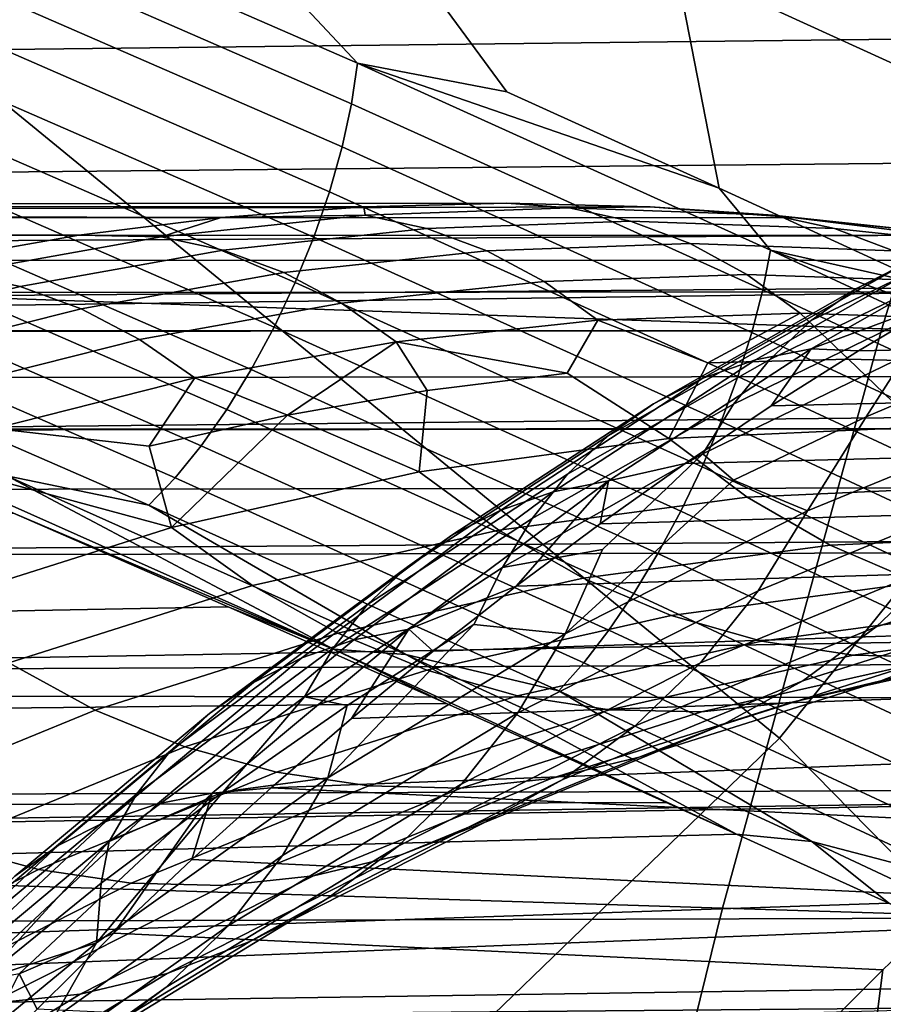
# Model space of a CAD drawing. Header units: metres. Extents: x -240 to 45, y -77 to 27.
# Tile 516 of 656: x -173.456 to -172.721, y 5.167 to 6.006. Entities that reach past the tile are written whole.
import ezdxf

# ---------------------------------------------------------------- set-up
doc = ezdxf.new("R2010")
doc.units = ezdxf.units.M
doc.layers.add('solid_102011X2', color=7, linetype='CONTINUOUS')

msp = doc.modelspace()

# ---------------------------------------------------------------- linework, layer by layer
at = {"layer": 'solid_102011X2'}
for points in [[(-173.549316, 6.000728, 310.536041), (-174.583542, 6.621001, 309.546204), (-173.413849, 6.550897, 311.131958)], [(-172.809128, 5.394247, 311.157349), (-173.549316, 6.000728, 310.536041), (-173.413849, 6.550897, 311.131958), (-172.371552, 5.93741, 312.109619)], [(-172.371552, 5.93741, 312.109619), (-173.413849, 6.550897, 311.131958), (-172.230423, 6.481959, 312.697357)], [(-172.574097, 6.227778, 348.626556), (-174.420395, 6.297403, 347.285919), (-174.572342, 5.807244, 347.467682), (-172.721893, 5.743034, 348.808289)], [(-170.713287, 6.159071, 349.942657), (-172.574097, 6.227778, 348.626556), (-172.721893, 5.743034, 348.808289), (-170.856995, 5.679673, 350.124329)], [(-172.662842, 6.123442, 298.320465), (-172.561081, 5.900157, 298.174957), (-172.897629, 6.053686, 298.052612), (-172.851089, 6.214322, 298.255981)], [(-173.041351, 5.944997, 297.825165), (-173.230988, 6.202925, 297.909576), (-172.897629, 6.053686, 298.052612), (-172.860474, 5.862925, 297.898285)], [(-173.168655, 5.969347, 297.743347), (-173.220581, 6.024965, 297.746002), (-173.230988, 6.202925, 297.909576), (-173.041351, 5.944997, 297.825165)], [(-173.173645, 5.934735, 297.720276), (-173.517883, 6.084863, 297.552673), (-173.514511, 6.120168, 297.574982), (-173.168655, 5.969347, 297.743347)], [(-173.168655, 5.969347, 297.743347), (-173.514511, 6.120168, 297.574982), (-173.220581, 6.024965, 297.746002)], [(-172.521652, 6.097496, 298.815002), (-178.837616, 6.011714, 302.762482), (-178.734436, 5.920009, 302.8573), (-172.31665, 5.994461, 298.874268)], [(-173.18161, 5.898006, 297.701752), (-173.524475, 6.047533, 297.534821), (-173.517883, 6.084863, 297.552673), (-173.173645, 5.934735, 297.720276)], [(-172.860474, 5.862925, 297.898285), (-172.897629, 6.053686, 298.052612), (-172.561081, 5.900157, 298.174957), (-172.678253, 5.779045, 297.965149)], [(-173.192429, 5.859878, 297.688141), (-173.534149, 6.008907, 297.52179), (-173.524475, 6.047533, 297.534821), (-173.18161, 5.898006, 297.701752)], [(-173.205872, 5.821093, 297.679749), (-173.546707, 5.969738, 297.513794), (-173.534149, 6.008907, 297.52179), (-173.192429, 5.859878, 297.688141)], [(-173.380569, 4.842184, 310.046204), (-173.972977, 5.451769, 309.578003), (-173.549316, 6.000728, 310.536041), (-172.809128, 5.394247, 311.157349)], [(-172.31665, 5.994461, 298.874268), (-178.734436, 5.920009, 302.8573), (-178.632172, 5.826201, 302.950134), (-172.109497, 5.889991, 298.926666)], [(-173.221664, 5.782407, 297.676697), (-173.56189, 5.930789, 297.511047), (-173.546707, 5.969738, 297.513794), (-173.205872, 5.821093, 297.679749)], [(-172.823196, 5.776184, 297.864929), (-173.173645, 5.934735, 297.720276), (-173.168655, 5.969347, 297.743347), (-172.816635, 5.810137, 297.88858)], [(-173.168655, 5.969347, 297.743347), (-173.041351, 5.944997, 297.825165), (-172.860474, 5.862925, 297.898285)], [(-172.816635, 5.810137, 297.88858), (-173.168655, 5.969347, 297.743347), (-172.860474, 5.862925, 297.898285)], [(-172.83255, 5.740024, 297.845947), (-173.18161, 5.898006, 297.701752), (-173.173645, 5.934735, 297.720276), (-172.823196, 5.776184, 297.864929)], [(-172.217361, 4.791349, 311.614197), (-172.809128, 5.394247, 311.157349), (-172.371552, 5.93741, 312.109619), (-171.631607, 5.33765, 312.716064)], [(-173.239517, 5.744576, 297.679047), (-173.579437, 5.892822, 297.51355), (-173.56189, 5.930789, 297.511047), (-173.221664, 5.782407, 297.676697)], [(-172.109497, 5.889991, 298.926666), (-178.632172, 5.826201, 302.950134), (-178.531067, 5.730503, 303.040802), (-171.900177, 5.784288, 298.972198)], [(-173.259094, 5.708338, 297.686768), (-173.598984, 5.856575, 297.521271), (-173.579437, 5.892822, 297.51355), (-173.239517, 5.744576, 297.679047)], [(-172.844467, 5.702363, 297.83197), (-173.192429, 5.859878, 297.688141), (-173.18161, 5.898006, 297.701752), (-172.83255, 5.740024, 297.845947)], [(-172.524429, 5.884991, 289.952209), (-172.700333, 5.799614, 289.659454), (-172.742828, 5.777702, 289.691895), (-172.567352, 5.862864, 289.983917)], [(-173.279984, 5.674399, 297.699707), (-173.620163, 5.822758, 297.534058), (-173.598984, 5.856575, 297.521271), (-173.259094, 5.708338, 297.686768)], [(-172.858749, 5.663936, 297.823303), (-173.205872, 5.821093, 297.679749), (-173.192429, 5.859878, 297.688141), (-172.844467, 5.702363, 297.83197)], [(-172.816635, 5.810137, 297.88858), (-172.860474, 5.862925, 297.898285), (-172.678253, 5.779045, 297.965149)], [(-172.567352, 5.862864, 289.983917), (-172.742828, 5.777702, 289.691895), (-172.781967, 5.750019, 289.724152), (-172.607056, 5.83491, 290.015259)], [(-176.822205, 5.85, 294.976166), (-173.163132, 5.846958, 292.501465), (-173.28479, 5.837852, 292.299011), (-176.945419, 5.846892, 294.771118)], [(-176.699005, 5.846892, 295.181213), (-173.041245, 5.85, 292.704346), (-173.163132, 5.846958, 292.501465), (-176.822205, 5.85, 294.976166)], [(-176.579468, 5.837932, 295.380157), (-172.919342, 5.846958, 292.907196), (-173.041245, 5.85, 292.704346), (-176.699005, 5.846892, 295.181213)], [(-172.988297, 5.846169, 292.672516), (-173.16214, 5.839982, 292.383209), (-173.163132, 5.846958, 292.501465), (-173.041245, 5.85, 292.704346)], [(-172.988297, 5.846169, 292.672516), (-173.041245, 5.85, 292.704346), (-172.919342, 5.846958, 292.907196)], [(-177.064224, 5.838004, 294.573395), (-176.945419, 5.846892, 294.771118), (-173.28479, 5.837852, 292.299011)], [(-176.576035, 5.837588, 295.385864), (-172.797684, 5.837851, 293.10968), (-172.919342, 5.846958, 292.907196), (-176.579468, 5.837932, 295.380157)], [(-173.33577, 5.82141, 292.094208), (-173.28479, 5.837852, 292.299011), (-173.16214, 5.839982, 292.383209)], [(-173.33577, 5.82141, 292.094208), (-173.16214, 5.839982, 292.383209), (-173.109528, 5.828481, 292.352081), (-173.282944, 5.809931, 292.063446)], [(-173.16214, 5.839982, 292.383209), (-173.28479, 5.837852, 292.299011), (-173.163132, 5.846958, 292.501465)], [(-173.16214, 5.839982, 292.383209), (-172.988297, 5.846169, 292.672516), (-172.935898, 5.83466, 292.641022), (-173.109528, 5.828481, 292.352081)], [(-172.814453, 5.839982, 292.961853), (-172.988297, 5.846169, 292.672516), (-172.919342, 5.846958, 292.907196)], [(-172.762268, 5.828481, 292.929993), (-172.935898, 5.83466, 292.641022), (-172.988297, 5.846169, 292.672516), (-172.814453, 5.839982, 292.961853)], [(-172.814453, 5.839982, 292.961853), (-172.919342, 5.846958, 292.907196), (-172.797684, 5.837851, 293.10968)], [(-172.814453, 5.839982, 292.961853), (-172.797684, 5.837851, 293.10968), (-172.640823, 5.82141, 293.250824)], [(-172.814453, 5.839982, 292.961853), (-172.640823, 5.82141, 293.250824), (-172.588852, 5.809932, 293.218597), (-172.762268, 5.828481, 292.929993)], [(-177.068375, 5.837588, 294.566467), (-173.406097, 5.822709, 292.097137), (-173.526886, 5.801563, 291.896088), (-177.19101, 5.822114, 294.362396)], [(-177.064224, 5.838004, 294.573395), (-173.28479, 5.837852, 292.299011), (-173.406097, 5.822709, 292.097137), (-177.068375, 5.837588, 294.566467)], [(-176.453415, 5.822114, 295.589935), (-172.676376, 5.822705, 293.311584), (-172.797684, 5.837851, 293.10968), (-176.576035, 5.837588, 295.385864)], [(-173.33577, 5.82141, 292.094208), (-173.406097, 5.822709, 292.097137), (-173.28479, 5.837852, 292.299011)], [(-173.109528, 5.828481, 292.352081), (-172.935898, 5.83466, 292.641022), (-172.885132, 5.81565, 292.610535), (-173.058395, 5.809483, 292.322174)], [(-172.711868, 5.809484, 292.898895), (-172.885132, 5.81565, 292.610535), (-172.935898, 5.83466, 292.641022), (-172.762268, 5.828481, 292.929993)], [(-172.607056, 5.83491, 290.015259), (-172.781967, 5.750019, 289.724152), (-172.817215, 5.716935, 289.755798), (-172.642975, 5.801502, 290.045776)], [(-172.640823, 5.82141, 293.250824), (-172.797684, 5.837851, 293.10968), (-172.676376, 5.822705, 293.311584)], [(-176.453415, 5.822114, 295.589935), (-176.337067, 5.801664, 295.783569), (-172.676376, 5.822705, 293.311584)], [(-176.33136, 5.800513, 295.793091), (-172.555557, 5.801554, 293.512665), (-172.676376, 5.822705, 293.311584), (-176.337067, 5.801664, 295.783569)], [(-173.301788, 5.643422, 297.71759), (-173.642532, 5.792028, 297.551697), (-173.620163, 5.822758, 297.534058), (-173.279984, 5.674399, 297.699707)], [(-173.33577, 5.82141, 292.094208), (-173.508972, 5.790434, 291.805969), (-173.526886, 5.801563, 291.896088), (-173.406097, 5.822709, 292.097137)], [(-173.282944, 5.809931, 292.063446), (-173.109528, 5.828481, 292.352081), (-173.058395, 5.809483, 292.322174), (-173.231461, 5.790973, 292.034149)], [(-172.607605, 5.825037, 289.595703), (-172.782242, 5.725991, 289.305054), (-172.829514, 5.716527, 289.336914), (-172.65506, 5.815463, 289.627228)], [(-172.607605, 5.825037, 289.595703), (-172.666595, 5.768904, 289.386383), (-172.782242, 5.725991, 289.305054)], [(-172.762268, 5.828481, 292.929993), (-172.588852, 5.809932, 293.218597), (-172.538803, 5.790973, 293.18692), (-172.711868, 5.809484, 292.898895)], [(-173.508972, 5.790434, 291.805969), (-173.33577, 5.82141, 292.094208), (-173.282944, 5.809931, 292.063446), (-173.455917, 5.778995, 291.775574)], [(-172.875107, 5.625493, 297.820129), (-173.221664, 5.782407, 297.676697), (-173.205872, 5.821093, 297.679749), (-172.858749, 5.663936, 297.823303)], [(-173.058395, 5.809483, 292.322174), (-172.885132, 5.81565, 292.610535), (-172.836777, 5.789433, 292.581482), (-173.009552, 5.783284, 292.293945)], [(-172.664017, 5.783284, 292.869019), (-172.836777, 5.789433, 292.581482), (-172.885132, 5.81565, 292.610535), (-172.711868, 5.809484, 292.898895)], [(-172.65506, 5.815463, 289.627228), (-172.829514, 5.716527, 289.336914), (-172.874466, 5.70086, 289.369659), (-172.700333, 5.799614, 289.659454)], [(-172.721893, 5.743034, 348.808289), (-174.572342, 5.807244, 347.467682), (-174.711884, 5.308138, 347.634583), (-172.85762, 5.249444, 348.975159)], [(-173.455917, 5.778995, 291.775574), (-173.282944, 5.809931, 292.063446), (-173.231461, 5.790973, 292.034149), (-173.404068, 5.7601, 291.746857)], [(-173.231461, 5.790973, 292.034149), (-173.058395, 5.809483, 292.322174), (-173.009552, 5.783284, 292.293945), (-173.182114, 5.764827, 292.006744)], [(-172.467667, 5.610727, 297.985992), (-172.823196, 5.776184, 297.864929), (-172.816635, 5.810137, 297.88858), (-172.459518, 5.644091, 298.01001)], [(-172.816635, 5.810137, 297.88858), (-172.678253, 5.779045, 297.965149), (-172.495102, 5.693706, 298.025604)], [(-172.459518, 5.644091, 298.01001), (-172.816635, 5.810137, 297.88858), (-172.495102, 5.693706, 298.025604)], [(-176.210052, 5.772847, 295.994965), (-172.435501, 5.774465, 293.712463), (-172.555557, 5.801554, 293.512665), (-176.33136, 5.800513, 295.793091)], [(-172.700333, 5.799614, 289.659454), (-172.874466, 5.70086, 289.369659), (-172.916504, 5.679199, 289.402832), (-172.742828, 5.777702, 289.691895)], [(-172.642975, 5.801502, 290.045776), (-172.817215, 5.716935, 289.755798), (-172.848129, 5.678891, 289.786377), (-172.674652, 5.763087, 290.075104)], [(-173.681488, 5.747014, 291.51886), (-173.508972, 5.790434, 291.805969), (-173.455917, 5.778995, 291.775574), (-173.62822, 5.73563, 291.488831)], [(-173.324081, 5.616009, 297.740112), (-173.665695, 5.764986, 297.573792), (-173.642532, 5.792028, 297.551697), (-173.301788, 5.643422, 297.71759)], [(-173.404068, 5.7601, 291.746857), (-173.231461, 5.790973, 292.034149), (-173.182114, 5.764827, 292.006744), (-173.354233, 5.734043, 291.720276)], [(-173.009552, 5.783284, 292.293945), (-172.836777, 5.789433, 292.581482), (-172.791595, 5.756416, 292.554321), (-172.963745, 5.750289, 292.267822)], [(-172.619446, 5.750289, 292.84082), (-172.791595, 5.756416, 292.554321), (-172.836777, 5.789433, 292.581482), (-172.664017, 5.783284, 292.869019)], [(-171.900177, 5.784288, 298.972198), (-178.531067, 5.730503, 303.040802), (-178.494873, 5.695514, 303.072998)], [(-171.900177, 5.784288, 298.972198), (-178.494873, 5.695514, 303.072998), (-178.407257, 5.609113, 303.15036), (-171.688843, 5.677717, 299.010651)], [(-172.893219, 5.587782, 297.822479), (-173.239517, 5.744576, 297.679047), (-173.221664, 5.782407, 297.676697), (-172.875107, 5.625493, 297.820129)], [(-173.182114, 5.764827, 292.006744), (-173.009552, 5.783284, 292.293945), (-172.963745, 5.750289, 292.267822), (-173.135681, 5.731898, 291.981659)], [(-171.950638, 5.782675, 289.010834), (-172.025024, 5.739527, 288.887878), (-172.74173, 5.724214, 289.261353), (-172.666595, 5.768904, 289.386383)], [(-176.095901, 5.741094, 296.184937), (-172.316299, 5.741505, 293.910858), (-172.435501, 5.774465, 293.712463), (-176.210052, 5.772847, 295.994965)], [(-173.62822, 5.73563, 291.488831), (-173.455917, 5.778995, 291.775574), (-173.404068, 5.7601, 291.746857), (-173.576019, 5.716826, 291.460724)], [(-172.742828, 5.777702, 289.691895), (-172.916504, 5.679199, 289.402832), (-172.955078, 5.651834, 289.436035), (-172.781967, 5.750019, 289.724152)], [(-172.478348, 5.575073, 297.966766), (-172.83255, 5.740024, 297.845947), (-172.823196, 5.776184, 297.864929), (-172.467667, 5.610727, 297.985992)], [(-173.346436, 5.592698, 297.766815), (-173.689163, 5.742159, 297.599915), (-173.665695, 5.764986, 297.573792), (-173.324081, 5.616009, 297.740112)], [(-173.354233, 5.734043, 291.720276), (-173.182114, 5.764827, 292.006744), (-173.135681, 5.731898, 291.981659), (-173.307175, 5.701226, 291.696259)], [(-172.782242, 5.725991, 289.305054), (-172.666595, 5.768904, 289.386383), (-172.74173, 5.724214, 289.261353)], [(-173.576019, 5.716826, 291.460724), (-173.404068, 5.7601, 291.746857), (-173.354233, 5.734043, 291.720276), (-173.525681, 5.690894, 291.434967)], [(-172.963745, 5.750289, 292.267822), (-172.791595, 5.756416, 292.554321), (-172.870239, 5.714166, 292.329926)], [(-172.674652, 5.763087, 290.075104), (-172.848129, 5.678891, 289.786377), (-172.874283, 5.636397, 289.815521), (-172.70166, 5.720177, 290.102814)], [(-172.791595, 5.756416, 292.554321), (-172.750305, 5.717153, 292.529541), (-172.870239, 5.714166, 292.329926)], [(-172.791595, 5.756416, 292.554321), (-172.619446, 5.750289, 292.84082), (-172.630371, 5.714165, 292.729126), (-172.750305, 5.717153, 292.529541)], [(-173.135681, 5.731898, 291.981659), (-172.963745, 5.750289, 292.267822), (-172.989944, 5.705222, 292.130737)], [(-172.963745, 5.750289, 292.267822), (-172.870239, 5.714166, 292.329926), (-172.903381, 5.64958, 292.138306), (-172.989944, 5.705222, 292.130737)], [(-172.781967, 5.750019, 289.724152), (-172.955078, 5.651834, 289.436035), (-172.98967, 5.619131, 289.468781), (-172.817215, 5.716935, 289.755798)], [(-176.095901, 5.741094, 296.184937), (-176.089676, 5.739201, 296.195312), (-172.316299, 5.741505, 293.910858)], [(-175.970383, 5.699669, 296.39386), (-172.198196, 5.702795, 294.107391), (-172.316299, 5.741505, 293.910858), (-176.089676, 5.739201, 296.195312)], [(-173.467316, 5.617683, 297.751556), (-173.689163, 5.742159, 297.599915), (-173.346436, 5.592698, 297.766815)], [(-172.912735, 5.551541, 297.830292), (-173.259094, 5.708338, 297.686768), (-173.239517, 5.744576, 297.679047), (-172.893219, 5.587782, 297.822479)], [(-170.856995, 5.679673, 350.124329), (-172.721893, 5.743034, 348.808289), (-172.85762, 5.249444, 348.975159), (-170.988953, 5.191526, 350.291138)], [(-172.491333, 5.537824, 297.952637), (-172.844467, 5.702363, 297.83197), (-172.83255, 5.740024, 297.845947), (-172.478348, 5.575073, 297.966766)], [(-172.025024, 5.739527, 288.887878), (-172.098648, 5.694209, 288.766205), (-172.81604, 5.67729, 289.137695), (-172.74173, 5.724214, 289.261353)], [(-173.525681, 5.690894, 291.434967), (-173.354233, 5.734043, 291.720276), (-173.307175, 5.701226, 291.696259), (-173.477997, 5.658235, 291.411957)], [(-173.307175, 5.701226, 291.696259), (-173.135681, 5.731898, 291.981659), (-173.228134, 5.669578, 291.734283)], [(-173.135681, 5.731898, 291.981659), (-173.109283, 5.690348, 291.932098), (-173.228134, 5.669578, 291.734283)], [(-173.135681, 5.731898, 291.981659), (-172.989944, 5.705222, 292.130737), (-173.109283, 5.690348, 291.932098)], [(-172.782242, 5.725991, 289.305054), (-172.954803, 5.613424, 289.017853), (-173.001877, 5.604087, 289.050049), (-172.829514, 5.716527, 289.336914)], [(-172.954803, 5.613424, 289.017853), (-172.782242, 5.725991, 289.305054), (-172.81604, 5.67729, 289.137695), (-172.88945, 5.628196, 289.015533)], [(-172.782242, 5.725991, 289.305054), (-172.74173, 5.724214, 289.261353), (-172.81604, 5.67729, 289.137695)], [(-172.829514, 5.716527, 289.336914), (-173.001877, 5.604087, 289.050049), (-173.046509, 5.588631, 289.083313), (-172.874466, 5.70086, 289.369659)], [(-172.817215, 5.716935, 289.755798), (-172.98967, 5.619131, 289.468781), (-173.019806, 5.581524, 289.500671), (-172.848129, 5.678891, 289.786377)], [(-172.690063, 5.659097, 292.493317), (-172.903381, 5.64958, 292.138306), (-172.870239, 5.714166, 292.329926), (-172.750305, 5.717153, 292.529541)], [(-172.70166, 5.720177, 290.102814), (-172.874283, 5.636397, 289.815521), (-172.848404, 5.614202, 289.920868), (-172.735382, 5.668122, 290.108948)], [(-172.620895, 5.716761, 290.2995), (-172.735382, 5.668122, 290.108948), (-172.785339, 5.587882, 290.122375), (-172.575317, 5.674049, 290.471893)], [(-172.630371, 5.714165, 292.729126), (-172.690063, 5.659097, 292.493317), (-172.750305, 5.717153, 292.529541)], [(-172.70166, 5.720177, 290.102814), (-172.735382, 5.668122, 290.108948), (-172.620895, 5.716761, 290.2995)], [(-172.933273, 5.517476, 297.843475), (-173.279984, 5.674399, 297.699707), (-173.259094, 5.708338, 297.686768), (-172.912735, 5.551541, 297.830292)], [(-172.903381, 5.64958, 292.138306), (-173.115967, 5.621084, 291.784485), (-173.109283, 5.690348, 291.932098), (-172.989944, 5.705222, 292.130737)], [(-175.856567, 5.65609, 296.583282), (-172.081329, 5.658421, 294.30191), (-172.198196, 5.702795, 294.107391), (-175.970383, 5.699669, 296.39386)], [(-173.477997, 5.658235, 291.411957), (-173.307175, 5.701226, 291.696259), (-173.346237, 5.642979, 291.53775)], [(-173.307175, 5.701226, 291.696259), (-173.228134, 5.669578, 291.734283), (-173.346237, 5.642979, 291.53775)], [(-172.874466, 5.70086, 289.369659), (-173.046509, 5.588631, 289.083313), (-173.088104, 5.567262, 289.117249), (-172.916504, 5.679199, 289.402832)], [(-172.506393, 5.499706, 297.943939), (-172.858749, 5.663936, 297.823303), (-172.844467, 5.702363, 297.83197), (-172.491333, 5.537824, 297.952637)], [(-173.115967, 5.621084, 291.784485), (-173.228134, 5.669578, 291.734283), (-173.109283, 5.690348, 291.932098)], [(-172.098648, 5.694209, 288.766205), (-172.171448, 5.646776, 288.645935), (-172.88945, 5.628196, 289.015533), (-172.81604, 5.67729, 289.137695)], [(-171.688843, 5.677717, 299.010651), (-178.407257, 5.609113, 303.15036), (-178.320602, 5.52128, 303.226105), (-171.475479, 5.570521, 299.042023)], [(-172.954422, 5.48625, 297.861725), (-173.301788, 5.643422, 297.71759), (-173.279984, 5.674399, 297.699707), (-172.933273, 5.517476, 297.843475)], [(-172.916504, 5.679199, 289.402832), (-173.088104, 5.567262, 289.117249), (-173.126114, 5.540265, 289.151398), (-172.955078, 5.651834, 289.436035)], [(-172.848129, 5.678891, 289.786377), (-173.019806, 5.581524, 289.500671), (-173.045105, 5.539519, 289.53125), (-172.874283, 5.636397, 289.815521)], [(-172.827271, 5.519782, 290.166321), (-172.618912, 5.605268, 290.513092), (-172.575317, 5.674049, 290.471893), (-172.785339, 5.587882, 290.122375)], [(-173.327087, 5.573702, 291.433136), (-173.346237, 5.642979, 291.53775), (-173.228134, 5.669578, 291.734283)], [(-173.115967, 5.621084, 291.784485), (-173.327087, 5.573702, 291.433136), (-173.228134, 5.669578, 291.734283)], [(-172.523224, 5.461463, 297.940796), (-172.875107, 5.625493, 297.820129), (-172.858749, 5.663936, 297.823303), (-172.506393, 5.499706, 297.943939)], [(-172.735382, 5.668122, 290.108948), (-172.848404, 5.614202, 289.920868), (-172.785339, 5.587882, 290.122375)], [(-175.856567, 5.65609, 296.583282), (-175.852356, 5.654364, 296.590271), (-172.081329, 5.658421, 294.30191)], [(-175.735779, 5.603424, 296.784271), (-171.965866, 5.608521, 294.494049), (-172.081329, 5.658421, 294.30191), (-175.852356, 5.654364, 296.590271)], [(-173.477997, 5.658235, 291.411957), (-173.346237, 5.642979, 291.53775), (-173.327087, 5.573702, 291.433136), (-173.463486, 5.610618, 291.342621)], [(-172.624573, 5.609182, 292.453979), (-172.836716, 5.599719, 292.100922), (-172.903381, 5.64958, 292.138306), (-172.690063, 5.659097, 292.493317)], [(-172.955078, 5.651834, 289.436035), (-173.126114, 5.540265, 289.151398), (-173.160034, 5.508001, 289.185272), (-172.98967, 5.619131, 289.468781)], [(-172.836716, 5.599719, 292.100922), (-173.048111, 5.571381, 291.749084), (-173.115967, 5.621084, 291.784485), (-172.903381, 5.64958, 292.138306)], [(-172.171448, 5.646776, 288.645935), (-172.243393, 5.597273, 288.52713), (-172.961945, 5.576982, 288.894867), (-172.88945, 5.628196, 289.015533)], [(-172.9758, 5.458475, 297.884674), (-173.324081, 5.616009, 297.740112), (-173.301788, 5.643422, 297.71759), (-172.954422, 5.48625, 297.861725)], [(-172.874283, 5.636397, 289.815521), (-173.045105, 5.539519, 289.53125), (-172.959824, 5.55514, 289.735413)], [(-172.874283, 5.636397, 289.815521), (-172.959824, 5.55514, 289.735413), (-172.99173, 5.483207, 289.77887), (-172.848404, 5.614202, 289.920868)], [(-172.954803, 5.613424, 289.017853), (-172.88945, 5.628196, 289.015533), (-172.961945, 5.576982, 288.894867)], [(-172.541504, 5.423842, 297.943329), (-172.893219, 5.587782, 297.822479), (-172.875107, 5.625493, 297.820129), (-172.523224, 5.461463, 297.940796)], [(-173.188965, 5.470079, 297.916931), (-173.461716, 5.585968, 297.811401), (-173.526291, 5.620431, 297.766998)], [(-173.188965, 5.470079, 297.916931), (-173.526291, 5.620431, 297.766998), (-173.467316, 5.617683, 297.751556)], [(-173.127411, 5.465549, 297.899902), (-173.467316, 5.617683, 297.751556), (-173.346436, 5.592698, 297.766815)], [(-173.188965, 5.470079, 297.916931), (-173.467316, 5.617683, 297.751556), (-173.127411, 5.465549, 297.899902)], [(-172.996948, 5.43469, 297.911926), (-173.346436, 5.592698, 297.766815), (-173.324081, 5.616009, 297.740112), (-172.9758, 5.458475, 297.884674)], [(-173.048111, 5.571381, 291.749084), (-173.258057, 5.524264, 291.399689), (-173.327087, 5.573702, 291.433136), (-173.115967, 5.621084, 291.784485)], [(-172.98967, 5.619131, 289.468781), (-173.160034, 5.508001, 289.185272), (-173.189392, 5.470901, 289.218414), (-173.019806, 5.581524, 289.500671)], [(-172.954803, 5.613424, 289.017853), (-173.124985, 5.487234, 288.734619), (-173.17186, 5.478042, 288.767151), (-173.001877, 5.604087, 289.050049)], [(-172.954803, 5.613424, 289.017853), (-173.033508, 5.523685, 288.775757), (-173.124985, 5.487234, 288.734619)], [(-172.954803, 5.613424, 289.017853), (-172.961945, 5.576982, 288.894867), (-173.033508, 5.523685, 288.775757)], [(-172.848404, 5.614202, 289.920868), (-172.99173, 5.483207, 289.77887), (-172.785339, 5.587882, 290.122375)], [(-175.189941, 5.548115, 296.711792), (-171.851944, 5.553219, 294.683685), (-171.965866, 5.608521, 294.494049), (-175.735779, 5.603424, 296.784271)], [(-173.327087, 5.573702, 291.433136), (-173.536011, 5.507628, 291.085419), (-173.463486, 5.610618, 291.342621)], [(-172.618912, 5.605268, 290.513092), (-172.827271, 5.519782, 290.166321), (-172.876419, 5.458463, 290.212738), (-172.669556, 5.543338, 290.557037)], [(-172.554718, 5.568098, 292.411987), (-172.765884, 5.558677, 292.060547), (-172.836716, 5.599719, 292.100922), (-172.624573, 5.609182, 292.453979)], [(-172.459778, 5.609684, 290.906158), (-172.669556, 5.543338, 290.557037), (-172.726593, 5.489029, 290.603149), (-172.518112, 5.554962, 290.950104)], [(-173.001877, 5.604087, 289.050049), (-173.17186, 5.478042, 288.767151), (-173.216156, 5.462827, 288.800964), (-173.046509, 5.588631, 289.083313)], [(-172.765884, 5.558677, 292.060547), (-172.976318, 5.53047, 291.710327), (-173.048111, 5.571381, 291.749084), (-172.836716, 5.599719, 292.100922)], [(-172.243393, 5.597273, 288.52713), (-172.314484, 5.545735, 288.40979), (-173.033508, 5.523685, 288.775757), (-172.961945, 5.576982, 288.894867)], [(-173.127411, 5.465549, 297.899902), (-173.346436, 5.592698, 297.766815), (-172.996948, 5.43469, 297.911926)], [(-173.046509, 5.588631, 289.083313), (-173.216156, 5.462827, 288.800964), (-173.257309, 5.441791, 288.835663), (-173.088104, 5.567262, 289.117249)], [(-173.032013, 5.415947, 289.825592), (-172.827271, 5.519782, 290.166321), (-172.785339, 5.587882, 290.122375), (-172.99173, 5.483207, 289.77887)], [(-172.560867, 5.387576, 297.951416), (-172.912735, 5.551541, 297.830292), (-172.893219, 5.587782, 297.822479), (-172.541504, 5.423842, 297.943329)], [(-174.955109, 5.474387, 298.968231), (-175.023407, 5.541905, 298.854553), (-173.461716, 5.585968, 297.811401), (-173.278656, 5.506027, 297.889252)], [(-173.188965, 5.470079, 297.916931), (-173.278656, 5.506027, 297.889252), (-173.461716, 5.585968, 297.811401)], [(-173.019806, 5.581524, 289.500671), (-173.189392, 5.470901, 289.218414), (-173.213821, 5.42946, 289.250427), (-173.045105, 5.539519, 289.53125)], [(-173.258057, 5.524264, 291.399689), (-173.46579, 5.458564, 291.053955), (-173.536011, 5.507628, 291.085419), (-173.327087, 5.573702, 291.433136)], [(-172.976318, 5.53047, 291.710327), (-173.185287, 5.483571, 291.362549), (-173.258057, 5.524264, 291.399689), (-173.048111, 5.571381, 291.749084)], [(-171.475479, 5.570521, 299.042023), (-178.320602, 5.52128, 303.226105), (-178.235077, 5.432183, 303.30014), (-171.2603, 5.463128, 299.066193)], [(-173.088104, 5.567262, 289.117249), (-173.257309, 5.441791, 288.835663), (-173.294754, 5.415215, 288.870728), (-173.126114, 5.540265, 289.151398)], [(-172.481369, 5.536355, 292.36792), (-172.691788, 5.526968, 292.017731), (-172.765884, 5.558677, 292.060547), (-172.554718, 5.568098, 292.411987)], [(-173.045105, 5.539519, 289.53125), (-173.069504, 5.491091, 289.552887), (-172.99173, 5.483207, 289.77887), (-172.959824, 5.55514, 289.735413)], [(-172.691788, 5.526968, 292.017731), (-172.901474, 5.498861, 291.668762), (-172.976318, 5.53047, 291.710327), (-172.765884, 5.558677, 292.060547)], [(-172.518112, 5.554962, 290.950104), (-172.726593, 5.489029, 290.603149), (-172.789307, 5.44302, 290.650879), (-172.58194, 5.508602, 290.995972)], [(-174.991577, 5.435947, 297.041931), (-171.7397, 5.492676, 294.870483), (-171.851944, 5.553219, 294.683685), (-175.189941, 5.548115, 296.711792)], [(-172.314484, 5.545735, 288.40979), (-172.384659, 5.492223, 288.293976), (-173.104111, 5.468367, 288.658264), (-173.033508, 5.523685, 288.775757)], [(-172.580933, 5.353372, 297.964935), (-172.933273, 5.517476, 297.843475), (-172.912735, 5.551541, 297.830292), (-172.560867, 5.387576, 297.951416)], [(-173.126114, 5.540265, 289.151398), (-173.294754, 5.415215, 288.870728), (-173.327988, 5.383454, 288.905731), (-173.160034, 5.508001, 289.185272)], [(-173.045105, 5.539519, 289.53125), (-173.213821, 5.42946, 289.250427), (-173.177338, 5.422187, 289.373413), (-173.069504, 5.491091, 289.552887)], [(-172.669556, 5.543338, 290.557037), (-172.876419, 5.458463, 290.212738), (-172.932144, 5.404692, 290.261047), (-172.726593, 5.489029, 290.603149)], [(-172.901474, 5.498861, 291.668762), (-173.10968, 5.452131, 291.322235), (-173.185287, 5.483571, 291.362549), (-172.976318, 5.53047, 291.710327)], [(-173.185287, 5.483571, 291.362549), (-173.392044, 5.418179, 291.018433), (-173.46579, 5.458564, 291.053955), (-173.258057, 5.524264, 291.399689)], [(-173.124985, 5.487234, 288.734619), (-173.033508, 5.523685, 288.775757), (-173.104111, 5.468367, 288.658264)], [(-172.615356, 5.504985, 291.972992), (-172.824509, 5.476948, 291.624878), (-172.901474, 5.498861, 291.668762), (-172.691788, 5.526968, 292.017731)], [(-172.827271, 5.519782, 290.166321), (-173.032013, 5.415947, 289.825592), (-173.079666, 5.355386, 289.874481), (-172.876419, 5.458463, 290.212738)], [(-172.601318, 5.321897, 297.983612), (-172.954422, 5.48625, 297.861725), (-172.933273, 5.517476, 297.843475), (-172.580933, 5.353372, 297.964935)], [(-172.441803, 5.518014, 291.390503), (-172.650482, 5.471182, 291.043243), (-172.722839, 5.44317, 291.091248), (-172.514847, 5.489851, 291.437439)], [(-174.887939, 5.405067, 299.080017), (-174.955109, 5.474387, 298.968231), (-173.278656, 5.506027, 297.889252), (-173.09288, 5.423683, 297.961273)], [(-173.160034, 5.508001, 289.185272), (-173.327988, 5.383454, 288.905731), (-173.356567, 5.346933, 288.940186), (-173.189392, 5.470901, 289.218414)], [(-173.188965, 5.470079, 297.916931), (-173.09288, 5.423683, 297.961273), (-173.278656, 5.506027, 297.889252)], [(-172.58194, 5.508602, 290.995972), (-172.789307, 5.44302, 290.650879), (-172.856949, 5.405883, 290.699615), (-172.650482, 5.471182, 291.043243)], [(-172.537521, 5.493004, 291.926849), (-172.746399, 5.465005, 291.579224), (-172.824509, 5.476948, 291.624878), (-172.615356, 5.504985, 291.972992)], [(-172.824509, 5.476948, 291.624878), (-173.032196, 5.430335, 291.279236), (-173.10968, 5.452131, 291.322235), (-172.901474, 5.498861, 291.668762)], [(-174.991577, 5.435947, 297.041931), (-174.985886, 5.432434, 297.051422), (-171.629272, 5.427042, 295.05426), (-171.7397, 5.492676, 294.870483)], [(-173.124985, 5.487234, 288.734619), (-173.292419, 5.34731, 288.455963), (-173.339096, 5.338284, 288.4888), (-173.17186, 5.478042, 288.767151)], [(-173.292419, 5.34731, 288.455963), (-173.124985, 5.487234, 288.734619), (-173.173691, 5.411088, 288.54245), (-173.242279, 5.351884, 288.428314)], [(-173.069504, 5.491091, 289.552887), (-173.193802, 5.360404, 289.442566), (-172.99173, 5.483207, 289.77887)], [(-173.069504, 5.491091, 289.552887), (-173.177338, 5.422187, 289.373413), (-173.193802, 5.360404, 289.442566)], [(-172.384659, 5.492223, 288.293976), (-172.453903, 5.436795, 288.179749), (-173.173691, 5.411088, 288.54245), (-173.104111, 5.468367, 288.658264)], [(-173.124985, 5.487234, 288.734619), (-173.104111, 5.468367, 288.658264), (-173.173691, 5.411088, 288.54245)], [(-172.726593, 5.489029, 290.603149), (-172.932144, 5.404692, 290.261047), (-172.993759, 5.359137, 290.310608), (-172.789307, 5.44302, 290.650879)], [(-172.514847, 5.489851, 291.437439), (-172.722839, 5.44317, 291.091248), (-172.798157, 5.424913, 291.139465), (-172.590591, 5.471498, 291.484924)], [(-172.459259, 5.491174, 291.879944), (-172.668091, 5.463181, 291.532379), (-172.746399, 5.465005, 291.579224), (-172.537521, 5.493004, 291.926849)], [(-173.10968, 5.452131, 291.322235), (-173.315704, 5.386976, 290.97937), (-173.392044, 5.418179, 291.018433), (-173.185287, 5.483571, 291.362549)], [(-173.232437, 5.294151, 289.492035), (-173.032013, 5.415947, 289.825592), (-172.99173, 5.483207, 289.77887), (-173.193802, 5.360404, 289.442566)], [(-172.621613, 5.293766, 298.007111), (-172.9758, 5.458475, 297.884674), (-172.954422, 5.48625, 297.861725), (-172.601318, 5.321897, 297.983612)], [(-173.17186, 5.478042, 288.767151), (-173.339096, 5.338284, 288.4888), (-173.383072, 5.323342, 288.523163), (-173.216156, 5.462827, 288.800964)], [(-173.189392, 5.470901, 289.218414), (-173.356567, 5.346933, 288.940186), (-173.380127, 5.306138, 288.973663), (-173.213821, 5.42946, 289.250427)], [(-172.746399, 5.465005, 291.579224), (-172.953796, 5.418456, 291.234039), (-173.032196, 5.430335, 291.279236), (-172.824509, 5.476948, 291.624878)], [(-172.650482, 5.471182, 291.043243), (-172.856949, 5.405883, 290.699615), (-172.92865, 5.378083, 290.748749), (-172.722839, 5.44317, 291.091248)], [(-172.590591, 5.471498, 291.484924), (-172.798157, 5.424913, 291.139465), (-172.875458, 5.416641, 291.187256), (-172.668091, 5.463181, 291.532379)], [(-171.2603, 5.463128, 299.066193), (-178.235077, 5.432183, 303.30014), (-178.139252, 5.329337, 303.382263), (-171.043152, 5.355654, 299.083252)], [(-173.216156, 5.462827, 288.800964), (-173.383072, 5.323342, 288.523163), (-173.423767, 5.302684, 288.558624), (-173.257309, 5.441791, 288.835663)], [(-173.188965, 5.470079, 297.916931), (-172.845581, 5.312554, 298.046448), (-173.09288, 5.423683, 297.961273)], [(-173.188965, 5.470079, 297.916931), (-173.127411, 5.465549, 297.899902), (-172.845581, 5.312554, 298.046448)], [(-172.781464, 5.306229, 298.027374), (-172.845581, 5.312554, 298.046448), (-173.127411, 5.465549, 297.899902)], [(-172.781464, 5.306229, 298.027374), (-173.127411, 5.465549, 297.899902), (-172.996948, 5.43469, 297.911926)], [(-172.668091, 5.463181, 291.532379), (-172.875458, 5.416641, 291.187256), (-172.953796, 5.418456, 291.234039), (-172.746399, 5.465005, 291.579224)], [(-173.392044, 5.418179, 291.018433), (-173.595901, 5.334541, 290.679169), (-173.670609, 5.374527, 290.713074), (-173.46579, 5.458564, 291.053955)], [(-172.876419, 5.458463, 290.212738), (-173.079666, 5.355386, 289.874481), (-173.134079, 5.302278, 289.924957), (-172.932144, 5.404692, 290.261047)], [(-172.641449, 5.269527, 298.034943), (-172.996948, 5.43469, 297.911926), (-172.9758, 5.458475, 297.884674), (-172.621613, 5.293766, 298.007111)], [(-174.021149, 4.277624, 308.858734), (-174.53035, 4.893939, 308.458069), (-173.972977, 5.451769, 309.578003), (-173.380569, 4.842184, 310.046204)], [(-173.032196, 5.430335, 291.279236), (-173.237701, 5.365345, 290.937225), (-173.315704, 5.386976, 290.97937), (-173.10968, 5.452131, 291.322235)], [(-173.257309, 5.441791, 288.835663), (-173.423767, 5.302684, 288.558624), (-173.460648, 5.276585, 288.594635), (-173.294754, 5.415215, 288.870728)], [(-172.453903, 5.436795, 288.179749), (-172.522186, 5.379484, 288.067139), (-173.242279, 5.351884, 288.428314), (-173.173691, 5.411088, 288.54245)], [(-172.789307, 5.44302, 290.650879), (-172.993759, 5.359137, 290.310608), (-173.060501, 5.322368, 290.36084), (-172.856949, 5.405883, 290.699615)], [(-172.722839, 5.44317, 291.091248), (-172.92865, 5.378083, 290.748749), (-173.003525, 5.359964, 290.797699), (-172.798157, 5.424913, 291.139465)], [(-174.985886, 5.432434, 297.051422), (-174.79567, 5.305471, 297.36795), (-171.520782, 5.356472, 295.234833), (-171.629272, 5.427042, 295.05426)], [(-173.213821, 5.42946, 289.250427), (-173.380127, 5.306138, 288.973663), (-173.283188, 5.348627, 289.197266)], [(-173.213821, 5.42946, 289.250427), (-173.283188, 5.348627, 289.197266), (-173.177338, 5.422187, 289.373413)], [(-172.953796, 5.418456, 291.234039), (-173.159012, 5.353556, 290.892517), (-173.237701, 5.365345, 290.937225), (-173.032196, 5.430335, 291.279236)], [(-172.781464, 5.306229, 298.027374), (-172.996948, 5.43469, 297.911926), (-172.641449, 5.269527, 298.034943)], [(-174.821945, 5.334107, 299.18985), (-174.887939, 5.405067, 299.080017), (-173.09288, 5.423683, 297.961273), (-172.905258, 5.33951, 298.026978)], [(-173.177338, 5.422187, 289.373413), (-173.283188, 5.348627, 289.197266), (-173.193802, 5.360404, 289.442566)], [(-173.09288, 5.423683, 297.961273), (-172.845581, 5.312554, 298.046448), (-172.905258, 5.33951, 298.026978)], [(-172.798157, 5.424913, 291.139465), (-173.003525, 5.359964, 290.797699), (-173.080627, 5.351755, 290.845825), (-172.875458, 5.416641, 291.187256)], [(-173.315704, 5.386976, 290.97937), (-173.518799, 5.303648, 290.641357), (-173.595901, 5.334541, 290.679169), (-173.392044, 5.418179, 291.018433)], [(-173.294754, 5.415215, 288.870728), (-173.460648, 5.276585, 288.594635), (-173.493195, 5.245395, 288.630768), (-173.327988, 5.383454, 288.905731)], [(-173.032013, 5.415947, 289.825592), (-173.232437, 5.294151, 289.492035), (-173.278595, 5.234496, 289.543396), (-173.079666, 5.355386, 289.874481)], [(-172.875458, 5.416641, 291.187256), (-173.080627, 5.351755, 290.845825), (-173.159012, 5.353556, 290.892517), (-172.953796, 5.418456, 291.234039)], [(-172.932144, 5.404692, 290.261047), (-173.134079, 5.302278, 289.924957), (-173.194595, 5.257286, 289.976379), (-172.993759, 5.359137, 290.310608)], [(-172.856949, 5.405883, 290.699615), (-173.060501, 5.322368, 290.36084), (-173.131531, 5.294842, 290.411102), (-172.92865, 5.378083, 290.748749)], [(-173.237701, 5.365345, 290.937225), (-173.440277, 5.28223, 290.600067), (-173.518799, 5.303648, 290.641357), (-173.315704, 5.386976, 290.97937)], [(-172.865036, 4.232336, 310.446808), (-173.380569, 4.842184, 310.046204), (-172.809128, 5.394247, 311.157349), (-172.217361, 4.791349, 311.614197)], [(-173.327988, 5.383454, 288.905731), (-173.493195, 5.245395, 288.630768), (-173.520996, 5.209529, 288.666565), (-173.356567, 5.346933, 288.940186)], [(-172.522186, 5.379484, 288.067139), (-172.589478, 5.320348, 287.956207), (-173.242279, 5.351884, 288.428314)], [(-172.92865, 5.378083, 290.748749), (-173.131531, 5.294842, 290.411102), (-173.205963, 5.276903, 290.460754), (-173.003525, 5.359964, 290.797699)], [(-173.159012, 5.353556, 290.892517), (-173.361313, 5.270557, 290.555847), (-173.440277, 5.28223, 290.600067), (-173.237701, 5.365345, 290.937225)], [(-171.043152, 5.355654, 299.083252), (-178.139252, 5.329337, 303.382263), (-178.044891, 5.224812, 303.46225), (-170.820923, 5.246134, 299.094177)], [(-174.79567, 5.305471, 297.36795), (-174.788452, 5.300267, 297.379974), (-171.520782, 5.356472, 295.234833)], [(-174.603348, 5.156924, 297.688049), (-171.414337, 5.28115, 295.411987), (-171.520782, 5.356472, 295.234833), (-174.788452, 5.300267, 297.379974)], [(-173.427872, 5.15484, 289.166779), (-173.232437, 5.294151, 289.492035), (-173.193802, 5.360404, 289.442566), (-173.390884, 5.219913, 289.114563)], [(-173.283188, 5.348627, 289.197266), (-173.390884, 5.219913, 289.114563), (-173.193802, 5.360404, 289.442566)], [(-173.080627, 5.351755, 290.845825), (-173.282883, 5.268774, 290.509216), (-173.361313, 5.270557, 290.555847), (-173.159012, 5.353556, 290.892517)], [(-173.079666, 5.355386, 289.874481), (-173.278595, 5.234496, 289.543396), (-173.331711, 5.182183, 289.596069), (-173.134079, 5.302278, 289.924957)], [(-173.003525, 5.359964, 290.797699), (-173.205963, 5.276903, 290.460754), (-173.282883, 5.268774, 290.509216), (-173.080627, 5.351755, 290.845825)], [(-172.993759, 5.359137, 290.310608), (-173.194595, 5.257286, 289.976379), (-173.260437, 5.22097, 290.028076), (-173.060501, 5.322368, 290.36084)], [(-173.356567, 5.346933, 288.940186), (-173.520996, 5.209529, 288.666565), (-173.543671, 5.169467, 288.701477), (-173.380127, 5.306138, 288.973663)], [(-173.292419, 5.34731, 288.455963), (-173.456757, 5.193544, 288.182465), (-173.503235, 5.184704, 288.215637), (-173.339096, 5.338284, 288.4888)], [(-173.292419, 5.34731, 288.455963), (-173.376266, 5.227955, 288.205292), (-173.456757, 5.193544, 288.182465)], [(-173.283188, 5.348627, 289.197266), (-173.386978, 5.270557, 289.024506), (-173.390884, 5.219913, 289.114563)], [(-173.380127, 5.306138, 288.973663), (-173.386978, 5.270557, 289.024506), (-173.283188, 5.348627, 289.197266)], [(-173.292419, 5.34731, 288.455963), (-173.309814, 5.290818, 288.315918), (-173.376266, 5.227955, 288.205292)], [(-172.655762, 5.259448, 287.846954), (-173.309814, 5.290818, 288.315918), (-173.242279, 5.351884, 288.428314), (-172.589478, 5.320348, 287.956207)], [(-173.292419, 5.34731, 288.455963), (-173.242279, 5.351884, 288.428314), (-173.309814, 5.290818, 288.315918)], [(-174.757111, 5.261386, 299.29776), (-174.821945, 5.334107, 299.18985), (-172.905258, 5.33951, 298.026978), (-172.845581, 5.312554, 298.046448)], [(-173.339096, 5.338284, 288.4888), (-173.503235, 5.184704, 288.215637), (-173.54689, 5.17007, 288.250549), (-173.383072, 5.323342, 288.523163)], [(-173.383072, 5.323342, 288.523163), (-173.54689, 5.17007, 288.250549), (-173.587128, 5.149837, 288.286743), (-173.423767, 5.302684, 288.558624)], [(-173.060501, 5.322368, 290.36084), (-173.260437, 5.22097, 290.028076), (-173.330795, 5.193784, 290.079468), (-173.131531, 5.294842, 290.411102)], [(-174.693451, 5.187019, 299.403717), (-174.757111, 5.261386, 299.29776), (-172.845581, 5.312554, 298.046448), (-172.715912, 5.253742, 298.086365)], [(-172.781464, 5.306229, 298.027374), (-172.715912, 5.253742, 298.086365), (-172.845581, 5.312554, 298.046448)], [(-172.85762, 5.249444, 348.975159), (-174.711884, 5.308138, 347.634583), (-174.838776, 4.800856, 347.786346), (-172.981064, 4.747768, 349.126923)], [(-173.440277, 5.28223, 290.600067), (-173.639236, 5.181328, 290.268951), (-173.718277, 5.202481, 290.309387), (-173.518799, 5.303648, 290.641357)], [(-173.423767, 5.302684, 288.558624), (-173.587128, 5.149837, 288.286743), (-173.623428, 5.124276, 288.32373), (-173.460648, 5.276585, 288.594635)], [(-173.380127, 5.306138, 288.973663), (-173.543671, 5.169467, 288.701477), (-173.488586, 5.188172, 288.855408)], [(-173.380127, 5.306138, 288.973663), (-173.488586, 5.188172, 288.855408), (-173.386978, 5.270557, 289.024506)], [(-172.429977, 5.141182, 298.133545), (-172.715912, 5.253742, 298.086365), (-172.781464, 5.306229, 298.027374)], [(-172.429977, 5.141182, 298.133545), (-172.781464, 5.306229, 298.027374), (-172.641449, 5.269527, 298.034943)], [(-173.232437, 5.294151, 289.492035), (-173.427872, 5.15484, 289.166779), (-173.472534, 5.096248, 289.220642), (-173.278595, 5.234496, 289.543396)], [(-173.131531, 5.294842, 290.411102), (-173.330795, 5.193784, 290.079468), (-173.4048, 5.176066, 290.129852), (-173.205963, 5.276903, 290.460754)], [(-173.134079, 5.302278, 289.924957), (-173.331711, 5.182183, 289.596069), (-173.391113, 5.137865, 289.649323), (-173.194595, 5.257286, 289.976379)], [(-172.721024, 5.196825, 287.739441), (-173.376266, 5.227955, 288.205292), (-173.309814, 5.290818, 288.315918), (-172.655762, 5.259448, 287.846954)], [(-172.572678, 5.285756, 287.870087), (-172.729034, 5.134371, 287.612671), (-172.655762, 5.259448, 287.846954)], [(-172.520065, 5.276102, 287.843536), (-172.676224, 5.124907, 287.586426), (-172.729034, 5.134371, 287.612671), (-172.572678, 5.285756, 287.870087)], [(-174.598129, 5.152592, 297.696747), (-171.310013, 5.201239, 295.585571), (-171.414337, 5.28115, 295.411987), (-174.603348, 5.156924, 297.688049)], [(-173.361313, 5.270557, 290.555847), (-173.559982, 5.1698, 290.225189), (-173.639236, 5.181328, 290.268951), (-173.440277, 5.28223, 290.600067)], [(-173.282883, 5.268774, 290.509216), (-173.481506, 5.168038, 290.178619), (-173.559982, 5.1698, 290.225189), (-173.361313, 5.270557, 290.555847)], [(-173.386978, 5.270557, 289.024506), (-173.488586, 5.188172, 288.855408), (-173.390884, 5.219913, 289.114563)], [(-173.205963, 5.276903, 290.460754), (-173.4048, 5.176066, 290.129852), (-173.481506, 5.168038, 290.178619), (-173.282883, 5.268774, 290.509216)], [(-174.631027, 5.111193, 299.507599), (-174.693451, 5.187019, 299.403717), (-172.715912, 5.253742, 298.086365), (-172.52536, 5.166877, 298.13913)], [(-173.194595, 5.257286, 289.976379), (-173.391113, 5.137865, 289.649323), (-173.456055, 5.102093, 289.702515), (-173.260437, 5.22097, 290.028076)], [(-172.729034, 5.134371, 287.612671), (-172.721024, 5.196825, 287.739441), (-172.655762, 5.259448, 287.846954)], [(-170.820923, 5.246134, 299.094177), (-178.044891, 5.224812, 303.46225), (-177.952194, 5.118827, 303.540039), (-170.68985, 5.181532, 299.098022)], [(-170.988953, 5.191526, 350.291138), (-172.85762, 5.249444, 348.975159), (-172.981064, 4.747768, 349.126923), (-171.108978, 4.695385, 350.442841)], [(-173.278595, 5.234496, 289.543396), (-173.472534, 5.096248, 289.220642), (-173.524338, 5.044867, 289.275452), (-173.331711, 5.182183, 289.596069)], [(-173.456757, 5.193544, 288.182465), (-173.376266, 5.227955, 288.205292), (-173.441635, 5.163342, 288.096497)], [(-172.785233, 5.132531, 287.633698), (-173.441635, 5.163342, 288.096497), (-173.376266, 5.227955, 288.205292), (-172.721024, 5.196825, 287.739441)], [(-173.617645, 4.998541, 288.850922), (-173.427872, 5.15484, 289.166779), (-173.390884, 5.219913, 289.114563), (-173.582321, 5.062254, 288.795959)], [(-173.488586, 5.188172, 288.855408), (-173.582321, 5.062254, 288.795959), (-173.390884, 5.219913, 289.114563)], [(-173.260437, 5.22097, 290.028076), (-173.456055, 5.102093, 289.702515), (-173.525742, 5.075314, 289.755005), (-173.330795, 5.193784, 290.079468)], [(-174.415344, 4.990384, 298.000916), (-171.207962, 5.116936, 295.755432), (-171.310013, 5.201239, 295.585571), (-174.598129, 5.152592, 297.696747)], [(-173.330795, 5.193784, 290.079468), (-173.525742, 5.075314, 289.755005), (-173.599304, 5.057861, 289.806122), (-173.4048, 5.176066, 290.129852)], [(-173.456757, 5.193544, 288.182465), (-173.441635, 5.163342, 288.096497), (-173.505905, 5.097032, 287.989532)], [(-172.729034, 5.134371, 287.612671), (-172.785233, 5.132531, 287.633698), (-172.721024, 5.196825, 287.739441)], [(-170.68985, 5.181532, 299.098022), (-177.952194, 5.118827, 303.540039), (-177.899643, 5.057237, 303.583771), (-170.593628, 5.134109, 299.099609)], [(-173.331711, 5.182183, 289.596069), (-173.524338, 5.044867, 289.275452), (-173.582626, 5.001337, 289.330566), (-173.391113, 5.137865, 289.649323)], [(-173.4048, 5.176066, 290.129852), (-173.599304, 5.057861, 289.806122), (-173.675827, 5.049953, 289.855225), (-173.481506, 5.168038, 290.178619)]]:
    msp.add_3dface(points, dxfattribs=at)

doc.saveas('drawing.dxf')
